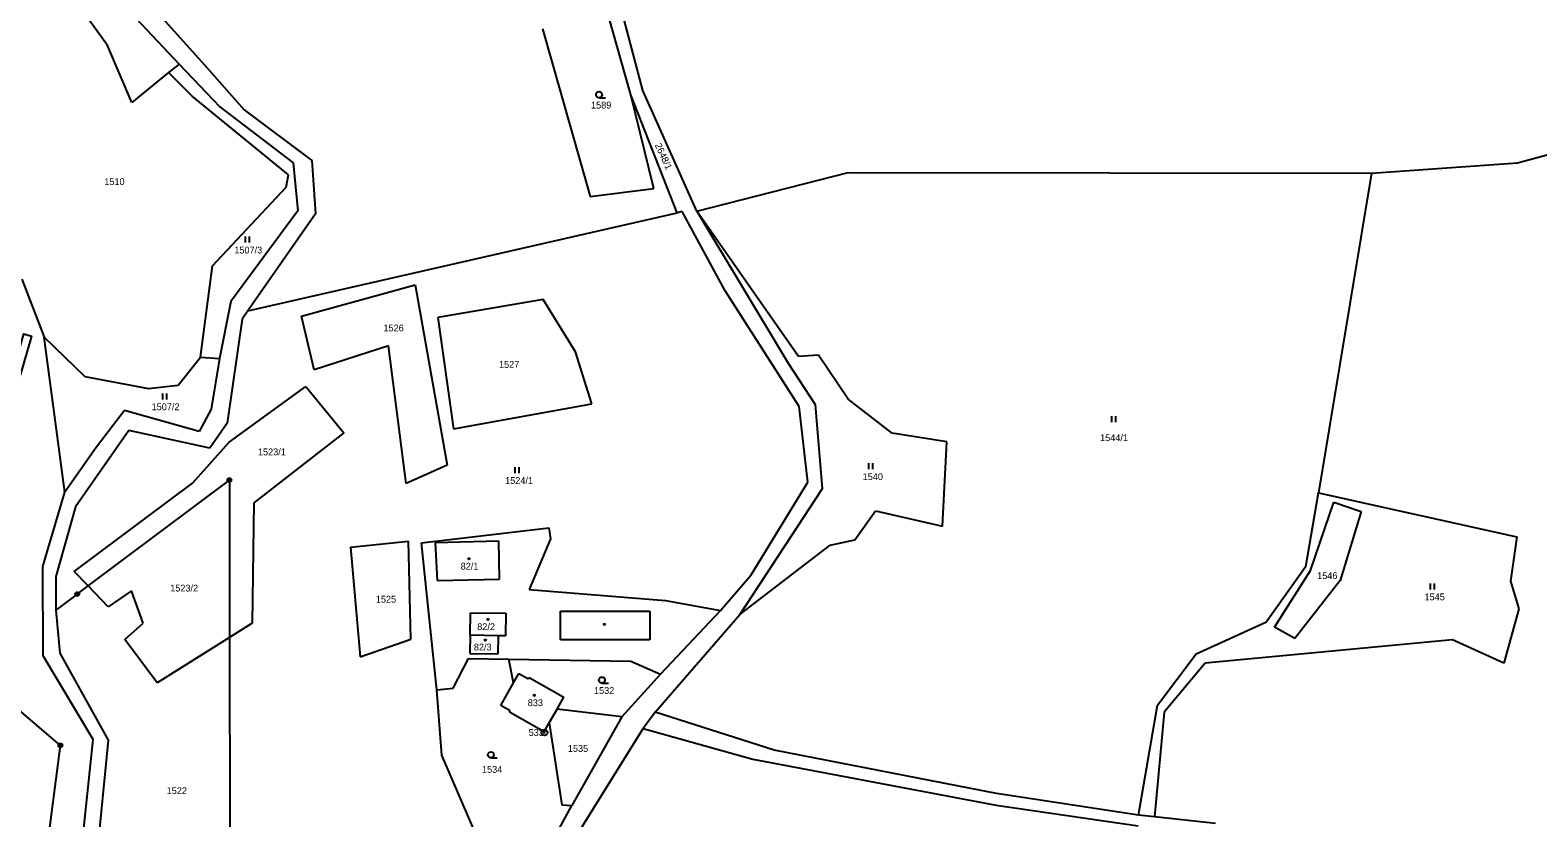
# Model space of a CAD drawing. Extents: x -439246 to -433691, y -1130252 to -1121148.
# Drawn here: x -437304 to -436927.9, y -1122851.4 to -1122654.9 of the extents above; entities that cross this region are included whole.
import ezdxf

# ---------------------------------------------------------------- set-up
doc = ezdxf.new("R2010")
doc.units = 0
for name, color, linetype in [('Vrstva 1', 7, 'Continuous'), ('Vrstva 17', 7, 'Continuous'), ('Vrstva 18', 7, 'Continuous'), ('Vrstva 19', 7, 'Continuous'), ('Vrstva 24', 7, 'Continuous'), ('Vrstva 25', 7, 'Continuous'), ('Vrstva 3', 7, 'Continuous'), ('Vrstva 30', 7, 'Continuous'), ('Vrstva 37', 7, 'Continuous'), ('Vrstva 4', 7, 'Continuous')]:
    doc.layers.add(name, color=color, linetype=linetype)

msp = doc.modelspace()

# ---------------------------------------------------------------- linework, layer by layer
at = {"layer": 'Vrstva 1'}
for p, q in [((-436969.46, -1122690.63), (-436982.64, -1122770.31)), ((-437191.99, -1122857.38), (-437201.27, -1122835.75)), ((-437176.34, -1122861.99), (-437168.88, -1122848.28))]:
    msp.add_line(p, q, dxfattribs=at)
for points in [[(-437284.71, -1122658.75), (-437293.11, -1122647.06)], [(-437151.17, -1122669.97), (-437157.43, -1122646.24)], [(-437273.24, -1122649.43), (-437260.59, -1122663.49)], [(-437154.17, -1122671.06), (-437160.82, -1122647.51)], [(-437277.55, -1122651.98), (-437266.84, -1122663.39)], [(-437176.22, -1122654.61), (-437164.27, -1122696.41)], [(-437278.61, -1122672.93), (-437284.71, -1122658.75)], [(-437269.49, -1122665.45), (-437278.61, -1122672.93)], [(-437266.84, -1122663.39), (-437269.49, -1122665.45)], [(-437263.55, -1122671.37), (-437269.49, -1122665.45)], [(-437266.84, -1122663.39), (-437256.67, -1122674.07)], [(-437260.59, -1122663.49), (-437250.61, -1122674.77)], [(-437239.56, -1122691.02), (-437263.55, -1122671.37)], [(-437142.65, -1122700.52), (-437154.17, -1122671.06)], [(-437148.41, -1122694.42), (-437154.17, -1122671.06)], [(-437137.68, -1122700.07), (-437151.17, -1122669.97)], [(-437256.67, -1122674.07), (-437238.36, -1122687.99)], [(-437250.61, -1122674.77), (-437233.71, -1122687.39)], [(-436933, -1122687.99), (-436921.4, -1122684.89)], [(-437238.36, -1122687.99), (-437237.26, -1122699.97)], [(-437233.71, -1122687.39), (-437232.82, -1122700.7)], [(-436969.46, -1122690.63), (-436933, -1122687.99)], [(-437240.16, -1122694.04), (-437239.56, -1122691.02)], [(-437137.68, -1122700.07), (-437100, -1122690.44)], [(-437100, -1122690.44), (-436969.46, -1122690.63)], [(-437258.54, -1122713.71), (-437240.16, -1122694.04)], [(-437164.27, -1122696.41), (-437148.41, -1122694.42)], [(-437237.26, -1122699.97), (-437253.91, -1122722.56)], [(-437249.73, -1122724.9), (-437142.65, -1122700.52)], [(-437232.82, -1122700.7), (-437249.73, -1122724.9)], [(-437141.39, -1122700.16), (-437142.65, -1122700.52)], [(-437130.65, -1122719.9), (-437141.39, -1122700.16)], [(-437137.68, -1122700.07), (-437114.9, -1122737.94)], [(-437112.36, -1122736.34), (-437137.68, -1122700.07)], [(-437261.47, -1122736.47), (-437258.54, -1122713.71)], [(-437306.09, -1122717), (-437300.45, -1122731.52)], [(-437236.31, -1122726.26), (-437207.98, -1122718.44)], [(-437207.98, -1122718.44), (-437199.97, -1122763.46)], [(-437176, -1122722.12), (-437202.29, -1122726.57)], [(-437167.95, -1122735.18), (-437176, -1122722.12)], [(-437112.19, -1122748.78), (-437130.65, -1122719.9)], [(-437253.91, -1122722.56), (-437256.78, -1122736.85)], [(-437249.73, -1122724.9), (-437251.11, -1122727.01)], [(-437233.18, -1122739.67), (-437236.31, -1122726.26)], [(-437251.11, -1122727.01), (-437254.82, -1122752.97)], [(-437202.29, -1122726.57), (-437198.39, -1122754.37)], [(-437295.35, -1122770.13), (-437300.45, -1122731.52)], [(-437300.45, -1122731.52), (-437290.38, -1122741.31)], [(-437214.6, -1122733.66), (-437233.18, -1122739.67)], [(-437210.24, -1122767.98), (-437214.6, -1122733.66)], [(-437267.03, -1122743.43), (-437261.47, -1122736.47)], [(-437261.47, -1122736.47), (-437256.78, -1122736.85)], [(-437256.78, -1122736.85), (-437258.85, -1122749.46)], [(-437163.89, -1122748.09), (-437167.95, -1122735.18)], [(-437107.37, -1122736), (-437112.36, -1122736.34)], [(-437099.96, -1122746.96), (-437107.37, -1122736)], [(-437290.38, -1122741.31), (-437274.48, -1122744.33)], [(-437114.9, -1122737.94), (-437108.18, -1122748.27)], [(-437274.48, -1122744.33), (-437267.03, -1122743.43)], [(-437254.38, -1122757.71), (-437235.26, -1122743.8)], [(-437235.26, -1122743.8), (-437225.77, -1122755.38)], [(-437198.39, -1122754.37), (-437163.89, -1122748.09)], [(-437109.98, -1122767.69), (-437112.19, -1122748.78)], [(-437108.18, -1122748.27), (-437106.42, -1122769.3)], [(-437088.96, -1122755.48), (-437099.96, -1122746.96)], [(-437280.45, -1122749.81), (-437287.54, -1122759.01)], [(-437261.79, -1122755.03), (-437280.45, -1122749.81)], [(-437258.85, -1122749.46), (-437261.79, -1122755.03)], [(-437279.37, -1122754.76), (-437292.7, -1122773.81)], [(-437259.16, -1122759.2), (-437279.37, -1122754.76)], [(-437254.82, -1122752.97), (-437259.16, -1122759.2)], [(-437225.77, -1122755.38), (-437248.16, -1122772.8)], [(-437075.38, -1122757.64), (-437088.96, -1122755.48)], [(-437287.54, -1122759.01), (-437295.35, -1122770.13)], [(-437263.5, -1122767.91), (-437254.38, -1122757.71)], [(-437076.4, -1122778.61), (-437075.38, -1122757.64)], [(-437199.97, -1122763.46), (-437210.24, -1122767.98)], [(-437289.54, -1122793.55), (-437254.3, -1122767.15)], [(-437254.3, -1122767.15), (-437254.26, -1122806.4)], [(-437300.85, -1122788.67), (-437295.35, -1122770.13)], [(-437293.04, -1122789.93), (-437263.5, -1122767.91)], [(-437106.42, -1122769.3), (-437126.95, -1122800.71)], [(-437124.18, -1122790.77), (-437109.98, -1122767.69)], [(-436985.78, -1122788.72), (-436982.64, -1122770.31)], [(-436982.64, -1122770.31), (-436933.16, -1122781.28)], [(-437292.7, -1122773.81), (-437297.55, -1122791.17)], [(-437248.16, -1122772.8), (-437248.59, -1122802.85)], [(-437098.29, -1122782.05), (-437093.16, -1122774.8)], [(-437093.16, -1122774.8), (-437076.4, -1122778.61)], [(-436984.68, -1122789.69), (-436978.85, -1122772.66)], [(-436978.85, -1122772.66), (-436972.04, -1122775)], [(-436972.04, -1122775), (-436977.27, -1122792.23)], [(-437224.08, -1122783.91), (-437209.63, -1122782.4)], [(-437209, -1122806.8), (-437209.63, -1122782.4)], [(-437206.35, -1122782.77), (-437174.6, -1122779.03)], [(-437174.23, -1122781.81), (-437179.55, -1122794.41)], [(-437174.6, -1122779.03), (-437174.23, -1122781.81)], [(-437104.43, -1122783.38), (-437098.29, -1122782.05)], [(-436933.16, -1122781.28), (-436934.78, -1122792.35)], [(-437224.08, -1122783.91), (-437221.64, -1122811.21)], [(-437202.57, -1122819.44), (-437206.35, -1122782.77)], [(-437126.95, -1122800.71), (-437104.43, -1122783.38)], [(-437300.72, -1122811.01), (-437300.85, -1122788.67)], [(-437289.54, -1122793.55), (-437293.04, -1122789.93)], [(-436985.78, -1122788.72), (-436995.62, -1122802.46)], [(-436993.62, -1122803.81), (-436984.68, -1122789.69)], [(-437297.55, -1122791.17), (-437297.54, -1122799.55)], [(-437292.25, -1122795.58), (-437289.54, -1122793.55)], [(-437284.5, -1122798.77), (-437289.54, -1122793.55)], [(-437131.83, -1122799.65), (-437124.18, -1122790.77)], [(-436977.27, -1122792.23), (-436988.58, -1122806.64)], [(-436934.78, -1122792.35), (-436932.66, -1122799.25)], [(-437292.25, -1122795.58), (-437297.54, -1122799.55)], [(-437278.71, -1122794.74), (-437284.5, -1122798.77)], [(-437275.79, -1122802.82), (-437278.71, -1122794.74)], [(-437179.55, -1122794.41), (-437145.5, -1122797.15)], [(-437145.5, -1122797.15), (-437131.83, -1122799.65)], [(-437297.54, -1122799.55), (-437296.61, -1122810.32)], [(-437194.26, -1122805.85), (-437194.15, -1122800.28)], [(-437194.15, -1122800.28), (-437185.31, -1122800.37)], [(-437185.31, -1122800.37), (-437185.46, -1122806)], [(-437148.07, -1122825.03), (-437126.95, -1122800.71)], [(-437131.83, -1122799.65), (-437146.76, -1122815.52)], [(-436932.66, -1122799.25), (-436936.41, -1122812.78)], [(-437280.4, -1122806.9), (-437275.79, -1122802.82)], [(-437248.59, -1122802.85), (-437254.26, -1122806.4)], [(-437013.16, -1122810.51), (-436995.62, -1122802.46)], [(-436988.58, -1122806.64), (-436993.62, -1122803.81)], [(-437272.31, -1122817.7), (-437280.4, -1122806.9)], [(-437254.26, -1122806.4), (-437272.31, -1122817.7)], [(-437254.26, -1122806.4), (-437254.2, -1122855.03)], [(-437221.64, -1122811.21), (-437209, -1122806.8)], [(-437194.26, -1122805.85), (-437194.34, -1122810.37)], [(-437187.14, -1122805.98), (-437194.26, -1122805.85)], [(-437187.25, -1122810.49), (-437187.14, -1122805.98)], [(-437185.46, -1122806), (-437187.14, -1122805.98)], [(-436949.21, -1122807), (-437010.89, -1122812.77)], [(-436936.41, -1122812.78), (-436949.21, -1122807)], [(-437296.44, -1122833.32), (-437321.26, -1122812.11)], [(-437288.27, -1122831.82), (-437300.72, -1122811.01)], [(-437296.61, -1122810.32), (-437284.56, -1122831.98)], [(-437198.5, -1122819.01), (-437194.63, -1122811.61)], [(-437194.63, -1122811.61), (-437184.63, -1122811.79)], [(-437194.34, -1122810.37), (-437187.25, -1122810.49)], [(-437184.63, -1122811.79), (-437154.13, -1122812.33)], [(-437183.39, -1122817.73), (-437184.63, -1122811.79)], [(-437154.13, -1122812.33), (-437146.76, -1122815.52)], [(-437022.78, -1122823.32), (-437013.16, -1122810.51)], [(-437010.89, -1122812.77), (-437021.17, -1122825.01)], [(-437183.39, -1122817.73), (-437182.06, -1122815.38)], [(-437182.06, -1122815.38), (-437179.71, -1122816.71)], [(-437179.51, -1122816.36), (-437179.71, -1122816.71)], [(-437179.51, -1122816.36), (-437170.85, -1122821.25)], [(-437146.76, -1122815.52), (-437156.42, -1122826.17)], [(-437202.57, -1122819.44), (-437198.5, -1122819.01)], [(-437201.27, -1122835.75), (-437202.57, -1122819.44)], [(-437186.58, -1122823.37), (-437183.39, -1122817.73)], [(-437184.23, -1122824.7), (-437186.58, -1122823.37)], [(-437172.55, -1122824.26), (-437170.85, -1122821.25)], [(-437027.54, -1122850.73), (-437022.78, -1122823.32)], [(-437184.42, -1122825.03), (-437184.23, -1122824.7)], [(-437175.75, -1122829.93), (-437184.42, -1122825.03)], [(-437175.75, -1122829.93), (-437174.5, -1122827.71)], [(-437174.5, -1122827.71), (-437172.55, -1122824.26)], [(-437174.5, -1122827.71), (-437171.37, -1122848.18)], [(-437156.42, -1122826.17), (-437172.55, -1122824.26)], [(-437156.42, -1122826.17), (-437168.88, -1122848.28)], [(-437148.07, -1122825.03), (-437151.09, -1122829.1)], [(-437118.43, -1122834.49), (-437148.07, -1122825.03)], [(-437021.17, -1122825.01), (-437023.55, -1122851.16)], [(-437186.59, -1122886.2), (-437151.09, -1122829.1)], [(-437151.09, -1122829.1), (-437123.72, -1122836.75)], [(-437301.63, -1122873.71), (-437296.44, -1122833.32)], [(-437292.3, -1122869.85), (-437288.27, -1122831.82)], [(-437284.56, -1122831.98), (-437288.47, -1122871.8)], [(-437063, -1122845.34), (-437118.43, -1122834.49)], [(-437123.72, -1122836.75), (-437063.04, -1122848.23)], [(-437027.54, -1122850.73), (-437063, -1122845.34)], [(-437171.37, -1122848.18), (-437168.88, -1122848.28)], [(-437063.04, -1122848.23), (-437027.61, -1122853.39)], [(-437023.55, -1122851.16), (-437027.54, -1122850.73)], [(-437008.38, -1122852.82), (-437023.55, -1122851.16)]]:
    msp.add_lwpolyline(points, dxfattribs=at)
at = {"layer": 'Vrstva 24'}
for centre, radius in [((-437254.3, -1122767.15), 0.5), ((-437254.3, -1122767.15), 0.1), ((-437292.25, -1122795.58), 0.5), ((-437292.25, -1122795.58), 0.1), ((-437175.73, -1122830.11), 0.75), ((-437175.73, -1122830.11), 0.1), ((-437296.44, -1122833.32), 0.5), ((-437296.44, -1122833.32), 0.1)]:
    msp.add_circle(centre, radius, dxfattribs=at)
at = {"layer": 'Vrstva 25'}
for p, q in [((-437162.09, -1122671.76), (-437160.49, -1122671.76)), ((-437250.28, -1122707.92), (-437250.28, -1122706.42)), ((-437249.28, -1122707.92), (-437249.28, -1122706.42)), ((-437270.9, -1122747.02), (-437270.9, -1122745.52)), ((-437269.9, -1122747.02), (-437269.9, -1122745.52)), ((-437034.19, -1122752.69), (-437034.19, -1122751.19)), ((-437033.19, -1122752.69), (-437033.19, -1122751.19)), ((-437183.03, -1122765.4), (-437183.03, -1122763.9)), ((-437182.03, -1122765.4), (-437182.03, -1122763.9)), ((-437094.78, -1122764.44), (-437094.78, -1122762.94)), ((-437093.78, -1122764.44), (-437093.78, -1122762.94)), ((-436954.72, -1122794.43), (-436954.72, -1122792.93)), ((-436953.72, -1122794.43), (-436953.72, -1122792.93)), ((-437161.37, -1122817.78), (-437159.77, -1122817.78)), ((-437189.07, -1122836.42), (-437187.47, -1122836.42))]:
    msp.add_line(p, q, dxfattribs=at)
for centre, radius in [((-437162.09, -1122671.01), 0.75), ((-437194.56, -1122786.78), 0.175), ((-437189.82, -1122801.89), 0.175), ((-437160.75, -1122803.15), 0.175), ((-437190.46, -1122807.06), 0.175), ((-437161.37, -1122817.03), 0.75), ((-437178.26, -1122820.82), 0.175), ((-437189.07, -1122835.67), 0.75)]:
    msp.add_circle(centre, radius, dxfattribs=at)
at = {"layer": 'Vrstva 3'}
for points in [[(-437203, -1122782.71), (-437187.13, -1122782.32)], [(-437203, -1122782.71), (-437202.49, -1122792.22)], [(-437186.9, -1122791.84), (-437187.13, -1122782.32)], [(-437202.49, -1122792.22), (-437186.9, -1122791.84)], [(-437194.26, -1122805.85), (-437194.15, -1122800.28)], [(-437194.15, -1122800.28), (-437185.31, -1122800.37)], [(-437185.31, -1122800.37), (-437185.46, -1122806)], [(-437194.26, -1122805.85), (-437194.34, -1122810.37)], [(-437187.14, -1122805.98), (-437194.26, -1122805.85)], [(-437187.14, -1122805.98), (-437194.26, -1122805.85)], [(-437187.25, -1122810.49), (-437187.14, -1122805.98)], [(-437185.46, -1122806), (-437187.14, -1122805.98)], [(-437194.34, -1122810.37), (-437187.25, -1122810.49)], [(-437183.39, -1122817.73), (-437182.06, -1122815.38)], [(-437182.06, -1122815.38), (-437179.71, -1122816.71)], [(-437179.51, -1122816.36), (-437179.71, -1122816.71)], [(-437179.51, -1122816.36), (-437170.85, -1122821.25)], [(-437186.58, -1122823.37), (-437183.39, -1122817.73)], [(-437184.23, -1122824.7), (-437186.58, -1122823.37)], [(-437172.55, -1122824.26), (-437170.85, -1122821.25)], [(-437184.42, -1122825.03), (-437184.23, -1122824.7)], [(-437175.75, -1122829.93), (-437184.42, -1122825.03)], [(-437175.75, -1122829.93), (-437174.5, -1122827.71)], [(-437174.5, -1122827.71), (-437172.55, -1122824.26)]]:
    msp.add_lwpolyline(points, dxfattribs=at)
at = {"layer": 'Vrstva 30'}
msp.add_lwpolyline([(-437309.08, -1122742.85), (-437305.56, -1122730.66), (-437303.64, -1122731.21), (-437308.72, -1122748.83), (-437309.08, -1122742.85)], dxfattribs=at)
at = {"layer": 'Vrstva 37'}
for centre in [(-437194.56, -1122786.78), (-437189.82, -1122801.89), (-437190.46, -1122807.06), (-437178.26, -1122820.82)]:
    msp.add_circle(centre, 0.175, dxfattribs=at)
at = {"layer": 'Vrstva 4'}
for points in [[(-437203, -1122782.71), (-437187.13, -1122782.32)], [(-437203, -1122782.71), (-437202.49, -1122792.22)], [(-437186.9, -1122791.84), (-437187.13, -1122782.32)], [(-437202.49, -1122792.22), (-437186.9, -1122791.84)], [(-437171.73, -1122799.85), (-437149.41, -1122799.85)], [(-437171.73, -1122806.97), (-437171.73, -1122799.85)], [(-437149.41, -1122799.85), (-437149.41, -1122806.97)], [(-437149.41, -1122806.97), (-437171.73, -1122806.97)]]:
    msp.add_lwpolyline(points, dxfattribs=at)

# ---------------------------------------------------------------- texts
at = {"layer": 'Vrstva 17'}
msp.add_text('533', height=1.7, dxfattribs=at).set_placement((-437179.65, -1122830.96))
at = {"layer": 'Vrstva 18'}
for s, p in [('1589', (-437164.09, -1122674.46)), ('1510', (-437285.49, -1122693.55)), ('1507/3', (-437253.07, -1122710.62)), ('1526', (-437215.87, -1122730.05)), ('1527', (-437187.05, -1122739.14)), ('1507/2', (-437273.69, -1122749.72)), ('1544/1', (-437037.12, -1122757.42)), ('1523/1', (-437247.17, -1122760.96)), ('1524/1', (-437185.52, -1122768.1)), ('1540', (-437096.34, -1122767.14)), ('1546', (-436982.99, -1122791.83)), ('1523/2', (-437269.05, -1122794.93)), ('1525', (-437217.77, -1122797.71)), ('1545', (-436956.21, -1122797.13)), ('1532', (-437163.35, -1122820.48)), ('1535', (-437169.87, -1122834.93)), ('1534', (-437191.29, -1122840.15)), ('1522', (-437269.94, -1122845.47))]:
    msp.add_text(s, height=1.7, dxfattribs=at).set_placement(p)
msp.add_text('2648/1', height=1.7, rotation=294.7485, dxfattribs=at).set_placement((-437148.23, -1122683.58))
at = {"layer": 'Vrstva 19'}
for s, p in [('82/1', (-437196.61, -1122789.48)), ('82/2', (-437192.48, -1122804.57)), ('82/3', (-437193.32, -1122809.64)), ('833', (-437179.88, -1122823.52))]:
    msp.add_text(s, height=1.7, dxfattribs=at).set_placement(p)

doc.saveas('drawing.dxf')
